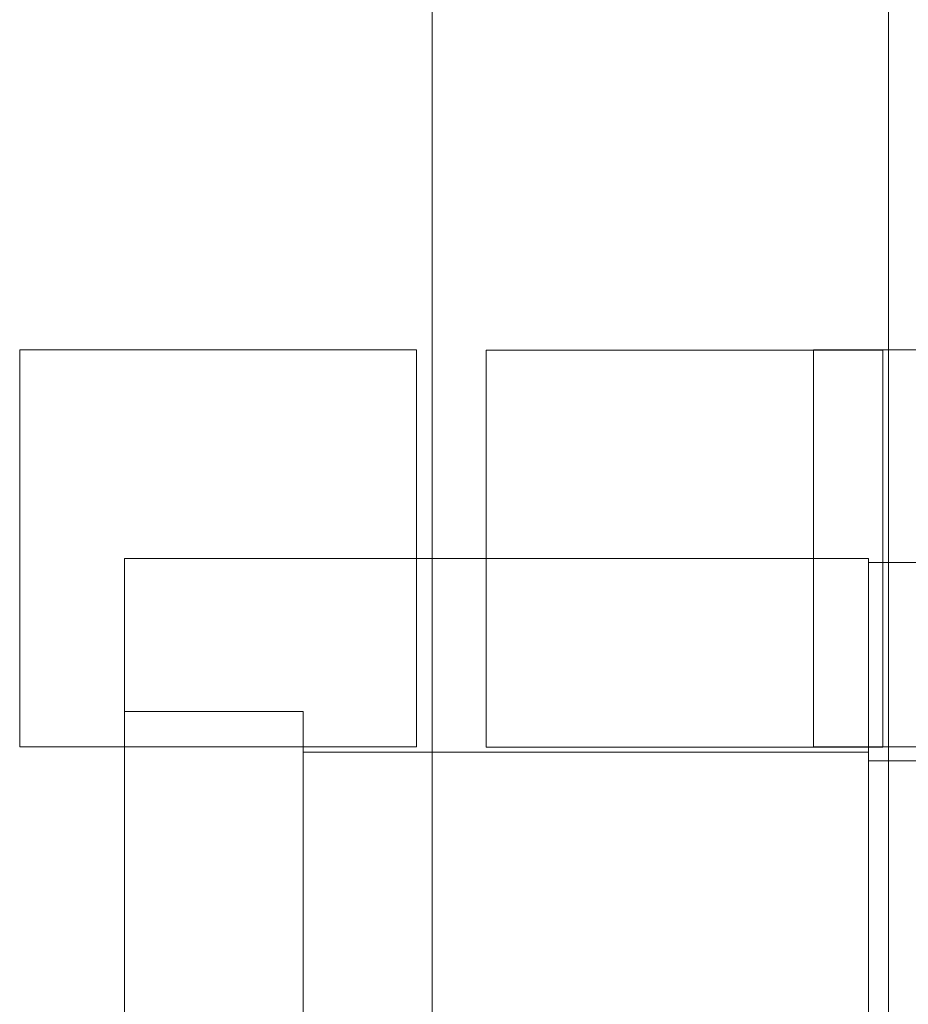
# Model space of a CAD drawing. Header units: inches. Extents: x 1 to 109, y 1 to 85.
# Tile 587 of 656: x 88.041 to 88.414, y 24.807 to 25.22. Entities that reach past the tile are written whole.
import ezdxf

# ---------------------------------------------------------------- set-up
doc = ezdxf.new("R2010")
doc.units = ezdxf.units.IN
doc.header["$MEASUREMENT"] = 0

msp = doc.modelspace()

# ---------------------------------------------------------------- linework, layer by layer
at = {"color": 7, "linetype": 'Continuous', "lineweight": 15, "ltscale": 5}
for p, q in [((88.40566, 19.76336), (88.40566, 28.96502)), ((88.21399, 25.24194), (88.21399, 24.73861)), ((88.21399, 25.23336), (88.21399, 24.73002)), ((88.04081, 25.08161), (88.20748, 25.08161)), ((88.04081, 24.91494), (88.04081, 25.08161)), ((88.20748, 25.08161), (88.20748, 24.91494)), ((88.40331, 25.08144), (88.23664, 25.08144)), ((88.23664, 25.08144), (88.23664, 24.91477)), ((88.37414, 25.08161), (88.54081, 25.08161)), ((88.37414, 24.91494), (88.37414, 25.08161)), ((88.40331, 24.91477), (88.40331, 25.08144)), ((88.08482, 24.66352), (88.08482, 24.99394)), ((88.08482, 24.99394), (88.39732, 24.99394)), ((88.39732, 24.66352), (88.39732, 24.99394)), ((88.39732, 24.99227), (88.39732, 21.37561)), ((88.39732, 24.99227), (88.42232, 24.99227)), ((88.15982, 24.92977), (88.08482, 24.92977)), ((88.15982, 24.92977), (88.08482, 24.92977)), ((88.08482, 24.72144), (88.08482, 24.92969)), ((88.08482, 24.72144), (88.08482, 24.92969)), ((88.15982, 24.72144), (88.15982, 24.92969)), ((88.15982, 24.72144), (88.15982, 24.92969)), ((88.20748, 24.91494), (88.04081, 24.91494)), ((88.23664, 24.91477), (88.40331, 24.91477)), ((88.54081, 24.91494), (88.37414, 24.91494)), ((88.39732, 24.91269), (88.15982, 24.91269)), ((88.39732, 24.91269), (88.15982, 24.91269)), ((88.15982, 24.73852), (88.15982, 24.9126)), ((88.15982, 24.73852), (88.15982, 24.9126)), ((88.39732, 24.73852), (88.39732, 24.9126)), ((88.39732, 24.73852), (88.39732, 24.9126)), ((88.42232, 24.90894), (88.39732, 24.90894)), ((88.42232, 24.90894), (88.39732, 24.90894)), ((88.39732, 24.90885), (88.39732, 24.74236)), ((88.39732, 24.90885), (88.39732, 24.74236))]:
    msp.add_line(p, q, dxfattribs=at)

doc.saveas('drawing.dxf')
